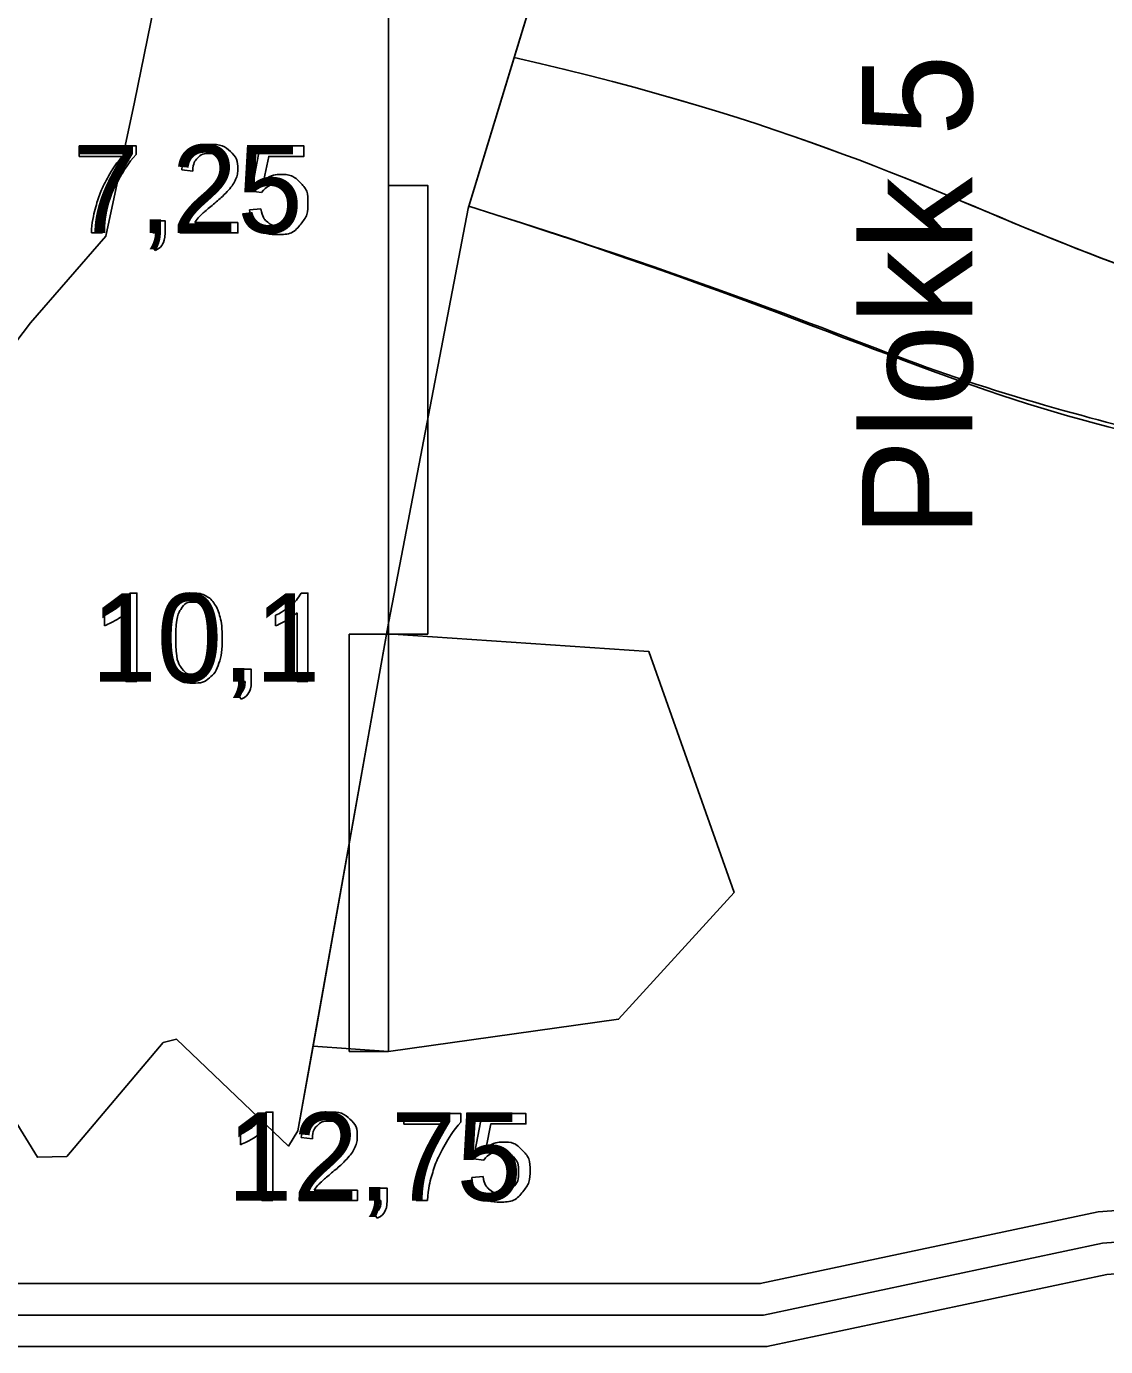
# Model space of a CAD drawing. Extents: x 700746 to 706058, y 6570320 to 6580460.
# Drawn here: x 704672.4 to 704741, y 6575752 to 6575835.8 of the extents above; entities that cross this region are included whole.
import ezdxf

# ---------------------------------------------------------------- set-up
doc = ezdxf.new("R2010")
doc.units = 0
for name, color, linetype in [('Default', 7, 'Continuous'), ('GEOLPUNKT', 7, 'Continuous'), ('illumineerimisjooned', 7, 'Continuous'), ('PIIR', 7, 'Continuous'), ('Plokid', 7, 'Continuous'), ('Täide', 7, 'Continuous'), ('VEEKOGU', 7, 'Continuous')]:
    doc.layers.add(name, color=color, linetype=linetype)

msp = doc.modelspace()

# ---------------------------------------------------------------- linework, layer by layer
at = {"layer": 'Default'}
for points in [[(704668.111, 6575772.166), (704673.143, 6575763.985), (704675.007, 6575764.032), (704681.14, 6575771.281), (704681.976, 6575771.474), (704689.094, 6575764.694), (704689.693, 6575765.652), (704695.455, 6575797.915), (704696.376, 6575802.744), (704700.509, 6575824.25), (704707.837, 6575848.28)], [(704667.347, 6575809.965), (704672.692, 6575816.996), (704677.491, 6575822.493), (704679.315, 6575831.009), (704682.585, 6575847.096)]]:
    msp.add_lwpolyline(points, dxfattribs=at)
msp.add_open_spline([(704700.556, 6575824.405), (704719.179, 6575818.53), (704736.483, 6575810.167), (704764.928, 6575806.129), (704780.204, 6575804.957), (704789.937, 6575804.33), (704798.242, 6575804.144), (704812.376, 6575806.317), (704796.739, 6575810.081), (704787.986, 6575810.813), (704778.338, 6575811.645), (704764.204, 6575813.488), (704738.291, 6575821.163), (704721.197, 6575829.799), (704703.436, 6575833.848)], degree=3, dxfattribs=at)
at = {"layer": 'GEOLPUNKT'}
for points in [[(704695.455, 6575898.211), (704695.455, 6575770.711)], [(704675.797, 6575827.565), (704675.797, 6575828.226), (704679.42, 6575828.226), (704679.42, 6575827.691)], [(704687.389, 6575825.264), (704686.745, 6575825.349), (704687.287, 6575828.226), (704690.07, 6575828.226), (704690.07, 6575827.569), (704687.836, 6575827.569), (704687.535, 6575826.066)], [(704678.537, 6575827.565), (704675.797, 6575827.565)], [(704683.019, 6575826.63), (704682.31, 6575826.702)], [(704686.621, 6575824.167), (704687.342, 6575824.227)], [(704680.47, 6575822.699), (704680.47, 6575823.48), (704681.251, 6575823.48), (704681.251, 6575822.699)], [(704677.286, 6575822.699), (704676.578, 6575822.699)], [(704680.859, 6575822.699), (704680.47, 6575822.699)], [(704685.883, 6575823.36), (704685.883, 6575822.699), (704682.182, 6575822.699)], [(704683.138, 6575823.36), (704685.883, 6575823.36)], [(704680.616, 6575821.589), (704680.423, 6575821.883)], [(704679.02, 6575799.82), (704679.463, 6575799.82), (704679.463, 6575794.199)], [(704689.892, 6575799.82), (704690.334, 6575799.82), (704690.334, 6575794.199)], [(704677.401, 6575797.75), (704677.401, 6575798.415)], [(704679.463, 6575794.199), (704678.776, 6575794.199), (704678.776, 6575798.579)], [(704688.273, 6575797.75), (704688.273, 6575798.415)], [(704690.334, 6575794.199), (704689.647, 6575794.199), (704689.647, 6575798.579)], [(704685.947, 6575794.199), (704685.947, 6575794.98), (704686.728, 6575794.98), (704686.728, 6575794.199)], [(704686.335, 6575794.199), (704685.947, 6575794.199)], [(704686.092, 6575793.089), (704685.9, 6575793.383)], [(704687.658, 6575766.85), (704688.101, 6575766.85), (704688.101, 6575761.229)], [(704696.433, 6575766.095), (704696.433, 6575766.756), (704700.056, 6575766.756), (704700.056, 6575766.221)], [(704701.503, 6575763.794), (704700.859, 6575763.879), (704701.401, 6575766.756), (704704.184, 6575766.756), (704704.184, 6575766.099), (704701.95, 6575766.099), (704701.649, 6575764.596)], [(704688.101, 6575761.229), (704687.414, 6575761.229), (704687.414, 6575765.609)], [(704699.173, 6575766.095), (704696.433, 6575766.095)], [(704686.039, 6575764.78), (704686.039, 6575765.445)], [(704690.611, 6575765.16), (704689.902, 6575765.232)], [(704700.735, 6575762.697), (704701.456, 6575762.757)], [(704693.475, 6575761.89), (704693.475, 6575761.229), (704689.774, 6575761.229)], [(704690.73, 6575761.89), (704693.475, 6575761.89)], [(704694.584, 6575761.229), (704694.584, 6575762.01), (704695.365, 6575762.01), (704695.365, 6575761.229)], [(704694.973, 6575761.229), (704694.584, 6575761.229)], [(704697.922, 6575761.229), (704697.214, 6575761.229)], [(704694.729, 6575760.119), (704694.537, 6575760.413)]]:
    msp.add_lwpolyline(points, dxfattribs=at)
for points in [[(704697.955, 6575797.211), (704695.455, 6575797.211), (704695.455, 6575825.711), (704697.955, 6575825.711)], [(704692.955, 6575797.211), (704695.455, 6575797.211), (704695.455, 6575770.711), (704692.955, 6575770.711)]]:
    msp.add_lwpolyline(points, close=True, dxfattribs=at)
for points in [[(704679.42, 6575827.691), (704678.886, 6575827.122), (704678.361, 6575826.178), (704677.836, 6575825.235), (704677.55, 6575824.238), (704677.344, 6575823.535), (704677.286, 6575822.699)], [(704682.182, 6575822.699), (704682.174, 6575822.947), (704682.262, 6575823.177), (704682.404, 6575823.555), (704682.715, 6575823.922), (704683.027, 6575824.288), (704683.614, 6575824.769), (704684.526, 6575825.518), (704684.846, 6575825.955), (704685.166, 6575826.392), (704685.166, 6575826.783), (704685.166, 6575827.191), (704684.874, 6575827.472), (704684.582, 6575827.752), (704684.113, 6575827.752), (704683.617, 6575827.752), (704683.32, 6575827.455), (704683.022, 6575827.157), (704683.019, 6575826.63)], [(704682.31, 6575826.702), (704682.383, 6575827.492), (704682.856, 6575827.906), (704683.33, 6575828.32), (704684.128, 6575828.32), (704684.934, 6575828.32), (704685.404, 6575827.873), (704685.874, 6575827.427), (704685.874, 6575826.766), (704685.874, 6575826.43), (704685.737, 6575826.106), (704685.599, 6575825.781), (704685.281, 6575825.423), (704684.962, 6575825.064), (704684.222, 6575824.437), (704683.604, 6575823.918), (704683.428, 6575823.733), (704683.252, 6575823.547), (704683.138, 6575823.36)], [(704676.578, 6575822.699), (704676.589, 6575823.359), (704676.837, 6575824.295), (704677.086, 6575825.231), (704677.55, 6575826.1), (704678.014, 6575826.969), (704678.537, 6575827.565)], [(704687.535, 6575826.066), (704688.039, 6575826.416), (704688.593, 6575826.416), (704689.326, 6575826.416), (704689.83, 6575825.908), (704690.334, 6575825.399), (704690.334, 6575824.6), (704690.334, 6575823.84), (704689.891, 6575823.285), (704689.353, 6575822.605), (704688.42, 6575822.605), (704687.656, 6575822.605), (704687.173, 6575823.033), (704686.69, 6575823.46), (704686.621, 6575824.167)], [(704687.342, 6575824.227), (704687.423, 6575823.699), (704687.714, 6575823.434), (704688.005, 6575823.168), (704688.42, 6575823.168), (704688.92, 6575823.168), (704689.262, 6575823.543), (704689.605, 6575823.919), (704689.605, 6575824.539), (704689.605, 6575825.129), (704689.276, 6575825.47), (704688.947, 6575825.81), (704688.409, 6575825.81), (704688.075, 6575825.81), (704687.808, 6575825.658), (704687.542, 6575825.506), (704687.389, 6575825.264)], [(704680.423, 6575821.883), (704680.641, 6575821.979), (704680.744, 6575822.165), (704680.848, 6575822.35), (704680.859, 6575822.699)], [(704681.251, 6575822.699), (704681.251, 6575822.266), (704681.099, 6575822), (704680.947, 6575821.734), (704680.616, 6575821.589)], [(704677.401, 6575798.415), (704677.978, 6575798.686), (704678.409, 6575799.072), (704678.841, 6575799.457), (704679.02, 6575799.82)], [(704681.226, 6575796.96), (704681.226, 6575797.953), (704681.43, 6575798.559), (704681.634, 6575799.166), (704682.037, 6575799.493), (704682.44, 6575799.82), (704683.051, 6575799.82), (704683.501, 6575799.82), (704683.842, 6575799.639), (704684.183, 6575799.457), (704684.403, 6575799.116), (704684.623, 6575798.774), (704684.749, 6575798.283), (704684.875, 6575797.793), (704684.875, 6575796.96), (704684.875, 6575795.976), (704684.673, 6575795.369), (704684.471, 6575794.763), (704684.068, 6575794.434), (704683.665, 6575794.105), (704683.051, 6575794.105), (704682.241, 6575794.105), (704681.779, 6575794.683), (704681.226, 6575795.384), (704681.226, 6575796.96)], [(704681.934, 6575796.96), (704681.934, 6575795.579), (704682.256, 6575795.124), (704682.578, 6575794.668), (704683.051, 6575794.668), (704683.523, 6575794.668), (704683.845, 6575795.126), (704684.167, 6575795.583), (704684.167, 6575796.96), (704684.167, 6575798.343), (704683.845, 6575798.798), (704683.524, 6575799.252), (704683.043, 6575799.252), (704682.571, 6575799.252), (704682.288, 6575798.851), (704681.934, 6575798.339), (704681.934, 6575796.96)], [(704688.273, 6575798.415), (704688.849, 6575798.686), (704689.281, 6575799.072), (704689.712, 6575799.457), (704689.892, 6575799.82)], [(704678.776, 6575798.579), (704678.528, 6575798.342), (704678.125, 6575798.105), (704677.722, 6575797.869), (704677.401, 6575797.75)], [(704689.647, 6575798.579), (704689.399, 6575798.342), (704688.996, 6575798.105), (704688.594, 6575797.869), (704688.273, 6575797.75)], [(704685.9, 6575793.383), (704686.117, 6575793.479), (704686.221, 6575793.665), (704686.324, 6575793.85), (704686.335, 6575794.199)], [(704686.728, 6575794.199), (704686.728, 6575793.766), (704686.575, 6575793.5), (704686.423, 6575793.234), (704686.092, 6575793.089)], [(704686.039, 6575765.445), (704686.616, 6575765.716), (704687.047, 6575766.102), (704687.479, 6575766.487), (704687.658, 6575766.85)], [(704689.902, 6575765.232), (704689.975, 6575766.022), (704690.448, 6575766.436), (704690.922, 6575766.85), (704691.72, 6575766.85), (704692.526, 6575766.85), (704692.996, 6575766.403), (704693.466, 6575765.957), (704693.466, 6575765.296), (704693.466, 6575764.96), (704693.329, 6575764.636), (704693.191, 6575764.311), (704692.873, 6575763.952), (704692.554, 6575763.594), (704691.814, 6575762.967), (704691.196, 6575762.448), (704691.02, 6575762.263), (704690.844, 6575762.077), (704690.73, 6575761.89)], [(704687.414, 6575765.609), (704687.165, 6575765.372), (704686.763, 6575765.135), (704686.36, 6575764.899), (704686.039, 6575764.78)], [(704689.774, 6575761.229), (704689.766, 6575761.477), (704689.854, 6575761.707), (704689.996, 6575762.085), (704690.307, 6575762.452), (704690.619, 6575762.818), (704691.206, 6575763.299), (704692.118, 6575764.048), (704692.438, 6575764.485), (704692.758, 6575764.922), (704692.758, 6575765.313), (704692.758, 6575765.721), (704692.466, 6575766.002), (704692.174, 6575766.282), (704691.705, 6575766.282), (704691.209, 6575766.282), (704690.912, 6575765.984), (704690.614, 6575765.687), (704690.611, 6575765.16)], [(704697.214, 6575761.229), (704697.225, 6575761.889), (704697.473, 6575762.825), (704697.722, 6575763.761), (704698.186, 6575764.63), (704698.65, 6575765.499), (704699.173, 6575766.095)], [(704700.056, 6575766.221), (704699.522, 6575765.651), (704698.997, 6575764.708), (704698.472, 6575763.765), (704698.186, 6575762.768), (704697.979, 6575762.065), (704697.922, 6575761.229)], [(704701.649, 6575764.596), (704702.153, 6575764.946), (704702.707, 6575764.946), (704703.44, 6575764.946), (704703.944, 6575764.438), (704704.448, 6575763.929), (704704.448, 6575763.13), (704704.448, 6575762.37), (704704.005, 6575761.815), (704703.467, 6575761.135), (704702.534, 6575761.135), (704701.77, 6575761.135), (704701.287, 6575761.563), (704700.804, 6575761.99), (704700.735, 6575762.697)], [(704701.456, 6575762.757), (704701.537, 6575762.229), (704701.828, 6575761.964), (704702.119, 6575761.698), (704702.534, 6575761.698), (704703.034, 6575761.698), (704703.376, 6575762.073), (704703.719, 6575762.449), (704703.719, 6575763.069), (704703.719, 6575763.659), (704703.39, 6575763.999), (704703.061, 6575764.34), (704702.523, 6575764.34), (704702.189, 6575764.34), (704701.922, 6575764.188), (704701.656, 6575764.036), (704701.503, 6575763.794)], [(704694.537, 6575760.413), (704694.755, 6575760.509), (704694.858, 6575760.695), (704694.962, 6575760.88), (704694.973, 6575761.229)], [(704695.365, 6575761.229), (704695.365, 6575760.796), (704695.213, 6575760.53), (704695.061, 6575760.264), (704694.729, 6575760.119)]]:
    msp.add_open_spline(points, degree=3, dxfattribs=at)
at = {"layer": 'illumineerimisjooned'}
msp.add_lwpolyline([(704816.458, 6575762.293), (704799.252, 6575761.851), (704780.443, 6575761.461), (704740.82, 6575758.521), (704719.282, 6575753.96), (704627.623, 6575753.954), (704610.68, 6575756.803)], dxfattribs=at)
at = {"layer": 'PIIR'}
msp.add_lwpolyline([(704818.458, 6575760.343), (704799.298, 6575759.852), (704780.538, 6575759.463), (704760.82, 6575758), (704741.102, 6575756.537), (704730.297, 6575754.248), (704719.491, 6575751.96), (704673.473, 6575751.957), (704627.456, 6575751.954), (704608.68, 6575755.111)], dxfattribs=at)
at = {"layer": 'Plokid'}
for points in [[(704668.111, 6575772.166), (704673.143, 6575763.985), (704675.007, 6575764.032), (704681.14, 6575771.281), (704681.976, 6575771.474), (704689.094, 6575764.694), (704689.693, 6575765.652), (704695.455, 6575797.915), (704696.376, 6575802.744), (704700.509, 6575824.25), (704707.837, 6575848.28)], [(704814.058, 6575764.232), (704799.205, 6575763.851), (704780.349, 6575763.46), (704740.537, 6575760.506), (704719.072, 6575755.96), (704627.789, 6575755.954), (704613.08, 6575758.427)]]:
    msp.add_lwpolyline(points, dxfattribs=at)
at = {"layer": 'Täide'}
for p, q in [((704703.436, 6575833.848), (704700.556, 6575824.405)), ((704695.328, 6575797.205), (704690.654, 6575771.034))]:
    msp.add_line(p, q, dxfattribs=at)
for points in [[(704721.369, 6575899.697), (704721.254, 6575900.096), (704720.804, 6575901.499), (704720.209, 6575895.673), (704720.159, 6575895.236), (704719.333, 6575891.361), (704717.204, 6575881.796), (704716.385, 6575879.379), (704712.331, 6575864.343), (704708.718, 6575852.75), (704707.837, 6575848.28), (704700.509, 6575824.25), (704696.376, 6575802.744), (704695.455, 6575797.915), (704689.693, 6575765.652), (704689.094, 6575764.694), (704681.976, 6575771.474), (704681.14, 6575771.281), (704675.007, 6575764.032), (704673.143, 6575763.985), (704668.111, 6575772.166)], [(704690.654, 6575771.034), (704695.455, 6575770.711), (704710.064, 6575772.75), (704717.41, 6575780.801), (704711.983, 6575796.118), (704695.746, 6575797.214), (704695.455, 6575797.211), (704695.328, 6575797.205)], [(704627.456, 6575751.954), (704719.491, 6575751.96), (704741.102, 6575756.537), (704780.538, 6575759.463), (704818.058, 6575760.241), (704821.505, 6575760.193), (704837.828, 6575761.534)], [(704627.456, 6575751.954), (704719.491, 6575751.96), (704741.102, 6575756.537), (704780.538, 6575759.463), (704818.058, 6575760.241), (704821.505, 6575760.193), (704837.828, 6575761.534)]]:
    msp.add_lwpolyline(points, dxfattribs=at)
for points in [[(704775.742, 6575812.008), (704773.851, 6575812.23), (704764.078, 6575813.525), (704738.291, 6575821.163), (704721.197, 6575829.799), (704703.436, 6575833.848)], [(704700.556, 6575824.405), (704719.179, 6575818.53), (704730.632, 6575812.995), (704745.638, 6575809.543), (704745.638, 6575809.543)]]:
    msp.add_open_spline(points, degree=3, dxfattribs=at)
at = {"layer": 'VEEKOGU'}
msp.add_line((704690.654, 6575771.034), (704695.328, 6575797.205), dxfattribs=at)
for points in [[(704695.328, 6575797.205), (704695.455, 6575797.915), (704696.376, 6575802.744), (704700.509, 6575824.25), (704700.556, 6575824.405), (704703.436, 6575833.848), (704707.837, 6575848.28), (704708.718, 6575852.75), (704712.331, 6575864.343), (704716.385, 6575879.379), (704717.204, 6575881.796), (704719.333, 6575891.361), (704720.159, 6575895.236), (704720.163, 6575895.271)], [(704604.87, 6575816.513), (704604.967, 6575816.049), (704610.288, 6575798.458), (704615.61, 6575798.515), (704616.872, 6575798.584), (704620.655, 6575798.961), (704629.37, 6575807.206), (704631.627, 6575806.206), (704633.793, 6575803.484), (704641.902, 6575786.274), (704648.283, 6575780.766), (704651.331, 6575777.714), (704653.565, 6575773.413), (704660.235, 6575770.174), (704663.286, 6575767.517), (704664.638, 6575767.35), (704668.111, 6575772.166), (704673.143, 6575763.985), (704675.007, 6575764.032), (704681.14, 6575771.281), (704681.976, 6575771.474), (704689.094, 6575764.694), (704689.693, 6575765.652), (704690.654, 6575771.034)]]:
    msp.add_lwpolyline(points, dxfattribs=at)

# ---------------------------------------------------------------- texts
at = {"layer": 'GEOLPUNKT'}
for s, p in [('7,25', (704675.425, 6575822.699)), ('10,1', (704676.552, 6575794.199)), ('12,75', (704685.19, 6575761.229))]:
    msp.add_text(s, height=5.6, dxfattribs=at).set_placement(p)
at = {"layer": 'Plokid'}
msp.add_text('Plokk 5 aT', height=7, rotation=90, dxfattribs=at).set_placement((704732.54, 6575803.355))

doc.saveas('drawing.dxf')
